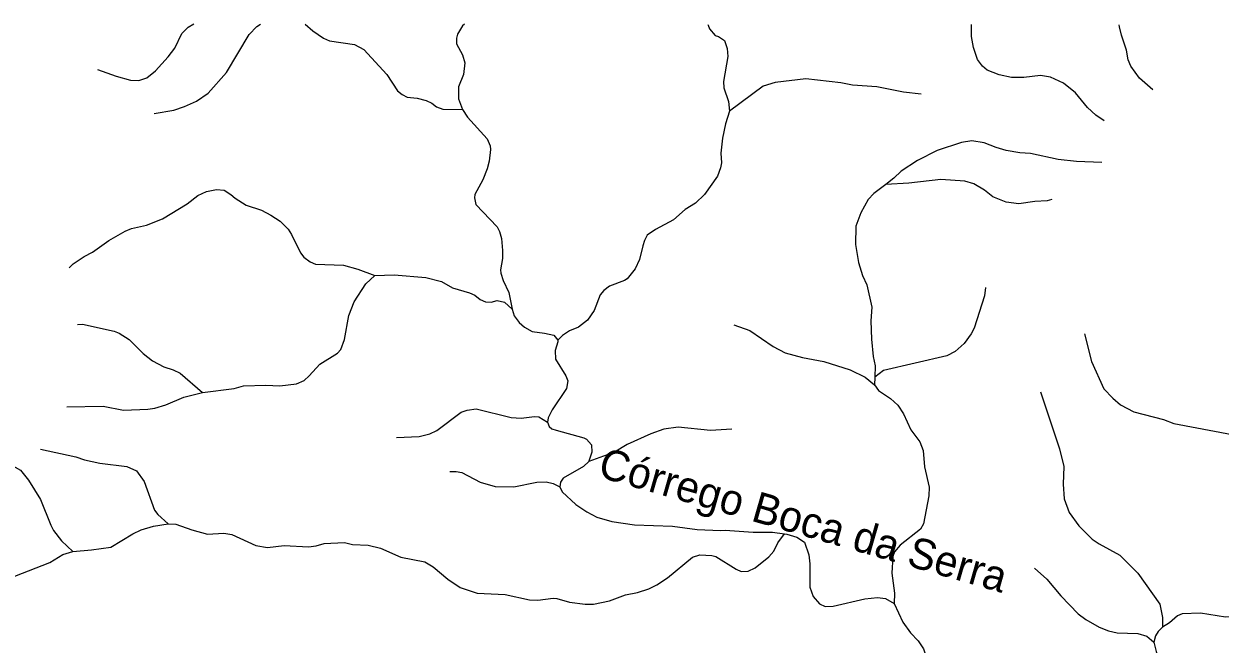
# Model space of a CAD drawing. Extents: x 500 to 555.2, y 9115.7 to 9171.
# Drawn here: x 535.68 to 543.48, y 9166.92 to 9170.96 of the extents above; entities that cross this region are included whole.
import ezdxf
from ezdxf.enums import TextEntityAlignment as Align

# ---------------------------------------------------------------- set-up
doc = ezdxf.new("R2010")
doc.units = 0
doc.header["$LTSCALE"] = 0.064
doc.layers.add('61', color=7, linetype='Continuous')
doc.layers.add('7', color=7, linetype='Continuous', lineweight=25)

msp = doc.modelspace()

# ---------------------------------------------------------------- linework, layer by layer
at = {"layer": '7'}
msp.add_line((541.2319, 9168.6571), (541.23, 9168.6067), dxfattribs=at)
for points in [[(536.1619, 9170.6635), (536.2824, 9170.6204), (536.3769, 9170.5943), (536.4311, 9170.5925), (536.4825, 9170.6086), (536.5386, 9170.6548), (536.622, 9170.7462), (536.6651, 9170.8024), (536.7124, 9170.8986), (536.7526, 9170.9397), (536.7899, 9170.9604)], [(536.5315, 9170.3755), (536.6596, 9170.3987), (536.7287, 9170.4212), (536.8078, 9170.4563), (536.8832, 9170.5088), (537.0032, 9170.6438), (537.151, 9170.8909), (537.2003, 9170.9438), (537.2252, 9170.96)], [(537.5163, 9170.9598), (537.5662, 9170.9151), (537.636, 9170.8673), (537.6753, 9170.8512), (537.8373, 9170.8254), (537.8995, 9170.7945), (538.0482, 9170.6312), (538.1194, 9170.5246), (538.148, 9170.5005), (538.1806, 9170.4838), (538.2475, 9170.477), (538.3059, 9170.4611), (538.3431, 9170.4431), (538.3737, 9170.4206), (538.4147, 9170.4056), (538.5433, 9170.4018)], [(538.5549, 9170.959), (538.5414, 9170.9481), (538.5106, 9170.8942), (538.5039, 9170.8673), (538.504, 9170.8308), (538.5432, 9170.7597), (538.558, 9170.7066), (538.5484, 9170.6298), (538.5156, 9170.5503), (538.5169, 9170.4717), (538.5433, 9170.4018)], [(540.1429, 9170.9577), (540.1451, 9170.952), (540.1543, 9170.9282), (540.1914, 9170.8849), (540.2131, 9170.8776), (540.2513, 9170.8519), (540.2684, 9170.8005), (540.2734, 9170.7492), (540.2444, 9170.5844), (540.2478, 9170.5433), (540.2784, 9170.4552), (540.2849, 9170.3909)], [(542.7287, 9170.3284), (542.6741, 9170.3652), (542.6197, 9170.4165), (542.5422, 9170.5103), (542.464, 9170.575), (542.3782, 9170.6137), (542.3132, 9170.6251), (542.2052, 9170.6116), (542.123, 9170.612), (542.0436, 9170.6285), (541.9644, 9170.6585), (541.9338, 9170.6843), (541.903, 9170.7296), (541.8752, 9170.8074), (541.8619, 9170.8795), (541.8632, 9170.9516), (541.8633, 9170.9562)], [(543.0465, 9170.5303), (542.9581, 9170.6079), (542.9018, 9170.6854), (542.8852, 9170.7264), (542.8749, 9170.7902), (542.8407, 9170.8866), (542.8293, 9170.9418), (542.8265, 9170.9555)], [(541.5344, 9170.5029), (541.4183, 9170.5156), (541.2464, 9170.5513), (541.0876, 9170.5614), (541.0102, 9170.5759), (540.7818, 9170.602), (540.5831, 9170.5791), (540.5038, 9170.5555), (540.2849, 9170.3909)], [(538.5433, 9170.4018), (538.5745, 9170.3528), (538.7035, 9170.2123), (538.7221, 9170.1653), (538.7253, 9170.1429), (538.7168, 9170.0661), (538.7039, 9170.0151), (538.6747, 9169.9434), (538.622, 9169.8485), (538.6205, 9169.8274), (538.6297, 9169.7839), (538.7694, 9169.6377), (538.7845, 9169.6076), (538.7976, 9169.5612), (538.804, 9169.4842), (538.8023, 9169.431), (538.791, 9169.3583), (538.7928, 9169.3346), (538.8074, 9169.2868), (538.8451, 9169.2106), (538.8655, 9169.1)], [(540.2849, 9170.3909), (540.2588, 9170.3096), (540.2379, 9170.2166), (540.2279, 9170.1174), (540.2311, 9170.0544), (540.2257, 9170.0234), (540.2054, 9169.9672), (540.1211, 9169.8478), (540.0629, 9169.7923), (539.996, 9169.7505), (539.9188, 9169.6833), (539.8005, 9169.6199), (539.7478, 9169.5823), (539.7307, 9169.5487), (539.7179, 9169.5138), (539.6977, 9169.4239), (539.6697, 9169.3649), (539.6158, 9169.2985), (539.6001, 9169.288), (539.5015, 9169.2508), (539.4646, 9169.2222), (539.4415, 9169.1936), (539.4011, 9169.0932), (539.3571, 9169.0297), (539.2992, 9168.9841), (539.241, 9168.959), (539.1949, 9168.9283), (539.1639, 9168.898)], [(542.714, 9170.0562), (542.5475, 9170.0626), (542.4294, 9170.076), (542.2484, 9170.1147), (542.1775, 9170.12), (542.0898, 9170.1355), (542.0245, 9170.1543), (541.9452, 9170.1855), (541.8658, 9170.1986), (541.7982, 9170.1873), (541.6389, 9170.1357), (541.5116, 9170.0704), (541.404, 9170.0014), (541.3557, 9169.9539), (541.3033, 9169.914)], [(535.9755, 9169.3709), (536.0026, 9169.3965), (536.0753, 9169.4452), (536.1287, 9169.4721), (536.2362, 9169.5497), (536.3409, 9169.61), (536.3836, 9169.6259), (536.4802, 9169.6482), (536.5852, 9169.6905), (536.746, 9169.7874), (536.8166, 9169.843), (536.8728, 9169.8671), (536.9385, 9169.882), (536.9868, 9169.8777), (537.0309, 9169.8493), (537.0586, 9169.8238), (537.1312, 9169.7795), (537.231, 9169.7459), (537.292, 9169.7139), (537.3524, 9169.6738), (537.4048, 9169.6229), (537.4277, 9169.5879), (537.4849, 9169.4677), (537.5083, 9169.4409), (537.549, 9169.4106), (537.5835, 9169.3934), (537.7664, 9169.3881), (537.8602, 9169.3623), (537.97, 9169.3207)], [(541.3033, 9169.914), (541.2265, 9169.8555), (541.1887, 9169.8159), (541.1408, 9169.7283), (541.1088, 9169.641), (541.1071, 9169.5223), (541.1249, 9169.4055), (541.1512, 9169.3201), (541.1793, 9169.2598), (541.2117, 9169.1143), (541.2071, 9169.0257), (541.2104, 9168.9055), (541.2218, 9168.792), (541.2348, 9168.7323), (541.2319, 9168.6571)], [(542.3864, 9169.8149), (542.3567, 9169.8077), (542.2754, 9169.8033), (542.1721, 9169.7887), (542.0896, 9169.799), (542.002, 9169.834), (541.9468, 9169.8772), (541.8784, 9169.9179), (541.8204, 9169.9346), (541.663, 9169.946), (541.4531, 9169.9232), (541.3033, 9169.914)], [(536.8456, 9168.5569), (537.0532, 9168.5846), (537.1144, 9168.6011), (537.2599, 9168.606), (537.3506, 9168.6011), (537.4584, 9168.6132), (537.5088, 9168.6368), (537.5431, 9168.6655), (537.6111, 9168.7433), (537.7273, 9168.8144), (537.7492, 9168.8373), (537.7722, 9168.903), (537.8002, 9169.0603), (537.836, 9169.1483), (537.9118, 9169.267), (537.97, 9169.3207)], [(537.97, 9169.3207), (538.097, 9169.3244), (538.3031, 9169.308), (538.406, 9169.2815), (538.4782, 9169.2406), (538.5886, 9169.2084), (538.6219, 9169.1932), (538.6569, 9169.1644), (538.6935, 9169.1493), (538.7296, 9169.1474), (538.7679, 9169.1569), (538.8165, 9169.1474), (538.8655, 9169.1)], [(541.955, 9169.2432), (541.9468, 9169.1883), (541.881, 9168.9778), (541.8618, 9168.9398), (541.816, 9168.8771), (541.7554, 9168.8245), (541.7021, 9168.7959), (541.288, 9168.7019), (541.2319, 9168.6571)], [(538.8655, 9169.1), (538.8799, 9169.0582), (538.9112, 9169.014), (538.947, 9168.9843), (538.9976, 9168.9562), (539.0779, 9168.9455), (539.1373, 9168.931), (539.1639, 9168.898)], [(536.0314, 9169.0015), (536.0633, 9169.0028), (536.2698, 9168.9569), (536.3026, 9168.9439), (536.3687, 9168.9024), (536.4601, 9168.8111), (536.5191, 9168.7635), (536.5933, 9168.7248), (536.6542, 9168.7058), (536.6995, 9168.683), (536.8456, 9168.5569)], [(540.3119, 9168.9983), (540.4164, 9168.9619), (540.5691, 9168.8573), (540.6466, 9168.8173), (540.761, 9168.7848), (540.8992, 9168.7599), (541.0704, 9168.7056), (541.1686, 9168.6579), (541.23, 9168.6067)], [(542.5997, 9168.9394), (542.645, 9168.7589), (542.7261, 9168.5815), (542.7849, 9168.5207), (542.8351, 9168.4782), (542.9215, 9168.4315), (543.1163, 9168.3812), (543.1832, 9168.3547), (543.5638, 9168.2843), (543.7873, 9168.2238)], [(539.1639, 9168.898), (539.1648, 9168.8883), (539.1471, 9168.8313), (539.1482, 9168.7742), (539.2159, 9168.6661), (539.2286, 9168.6347), (539.2202, 9168.5827), (539.1275, 9168.4442), (539.1007, 9168.3935), (539.0975, 9168.3645)], [(535.9604, 9168.4643), (536.1976, 9168.4682), (536.3316, 9168.4421), (536.4902, 9168.4487), (536.5342, 9168.4551), (536.6077, 9168.4765), (536.724, 9168.5266), (536.8456, 9168.5569)], [(541.23, 9168.6067), (541.2557, 9168.5704), (541.3344, 9168.5178), (541.3829, 9168.4742), (541.4195, 9168.4187), (541.4681, 9168.3147), (541.5252, 9168.2369), (541.5481, 9168.1786), (541.5565, 9168.0729), (541.5874, 9167.9398), (541.5856, 9167.8845), (541.5507, 9167.7009), (541.5296, 9167.6675), (541.3978, 9167.5616), (541.3617, 9167.519), (541.3498, 9167.4889), (541.3433, 9167.3793), (541.3596, 9167.2495), (541.3584, 9167.1824)], [(542.3121, 9168.5622), (542.4374, 9168.1905), (542.4651, 9168.0762), (542.4619, 9167.9601), (542.4668, 9167.8635), (542.4997, 9167.776), (542.564, 9167.6885), (542.65, 9167.601), (542.6953, 9167.5706), (542.8309, 9167.497), (542.9474, 9167.3807), (543.0925, 9167.1787), (543.1089, 9167.0899), (543.1094, 9167.0282)], [(538.1116, 9168.2649), (538.2605, 9168.2714), (538.3296, 9168.2872), (538.3742, 9168.3091), (538.5345, 9168.4285), (538.5722, 9168.4433), (538.6313, 9168.4516), (538.8609, 9168.3957), (538.9252, 9168.3912), (539.0117, 9168.4008), (539.0411, 9168.3993), (539.0975, 9168.3645)], [(539.0975, 9168.3645), (539.1074, 9168.337), (539.1257, 9168.3207), (539.1529, 9168.3131), (539.3338, 9168.2631), (539.3506, 9168.2544), (539.383, 9168.2165), (539.3862, 9168.168), (539.3669, 9168.1093), (539.3663, 9168.1087)], [(540.2998, 9168.3176), (540.1599, 9168.3108), (539.9497, 9168.3321), (539.8549, 9168.3187), (539.7702, 9168.2881), (539.6165, 9168.2191), (539.5339, 9168.1697), (539.3663, 9168.1087)], [(535.79, 9168.1887), (536.0199, 9168.1386), (536.0775, 9168.1192), (536.1768, 9168.0961), (536.3535, 9168.0759), (536.4159, 9168.0461), (536.4663, 9167.9766), (536.5339, 9167.7909), (536.554, 9167.7625), (536.6216, 9167.7016)], [(535.2119, 9168.1505), (535.2895, 9168.1087), (535.371, 9168.0795), (535.4437, 9168.0697), (535.5776, 9168.086), (535.6249, 9168.072), (535.659, 9168.052), (535.7108, 9167.9871), (535.789, 9167.8597), (535.8562, 9167.693), (535.8748, 9167.659), (535.9274, 9167.5902), (536.0014, 9167.5212)], [(539.3663, 9168.1087), (539.3311, 9168.0749), (539.1993, 9167.9998), (539.1819, 9167.9738), (539.1778, 9167.9425)], [(538.4605, 9168.0418), (538.5006, 9168.0433), (538.5388, 9168.0354), (538.6575, 9167.9731), (538.7558, 9167.9458), (538.8778, 9167.9417), (539.0273, 9167.9726), (539.0878, 9167.976), (539.1329, 9167.9641), (539.1778, 9167.9425)], [(539.1778, 9167.9425), (539.1916, 9167.9108), (539.2826, 9167.8275), (539.3541, 9167.779), (539.4192, 9167.7449), (539.5169, 9167.7171), (539.6646, 9167.6941), (539.9127, 9167.6873), (540.0726, 9167.6644), (540.2247, 9167.658), (540.2564, 9167.6611), (540.4388, 9167.6481), (540.564, 9167.648), (540.6436, 9167.637)], [(536.0014, 9167.5212), (536.1222, 9167.5313), (536.2487, 9167.5487), (536.3924, 9167.6357), (536.446, 9167.663), (536.5256, 9167.6862), (536.6216, 9167.7016)], [(536.6216, 9167.7016), (536.6733, 9167.7004), (536.7764, 9167.6624), (536.8793, 9167.6334), (536.9863, 9167.6398), (537.0368, 9167.6318), (537.1936, 9167.56), (537.2712, 9167.5483), (537.378, 9167.561), (537.5368, 9167.5513), (537.5886, 9167.5579), (537.6396, 9167.5723), (537.7717, 9167.5792), (537.8255, 9167.5676), (537.9273, 9167.5616), (538.0072, 9167.5419), (538.1404, 9167.484), (538.2972, 9167.4528), (538.3518, 9167.4218), (538.4467, 9167.3403), (538.5271, 9167.2864), (538.6377, 9167.2497), (538.8214, 9167.2414), (538.9802, 9167.2053), (539.0334, 9167.2037), (539.1331, 9167.2165), (539.1585, 9167.2151), (539.2412, 9167.1917), (539.3431, 9167.1773), (539.3962, 9167.1773), (539.5005, 9167.1985), (539.6051, 9167.2397), (539.6841, 9167.2533), (539.758, 9167.2779), (539.8106, 9167.3049), (539.8789, 9167.3499), (540.0429, 9167.4849), (540.0902, 9167.4984), (540.169, 9167.4956), (540.1952, 9167.4878), (540.3284, 9167.4051), (540.3613, 9167.3906), (540.4066, 9167.3924), (540.4519, 9167.4139), (540.5411, 9167.4874), (540.5729, 9167.524), (540.6002, 9167.5775), (540.6436, 9167.637)], [(540.6436, 9167.637), (540.6578, 9167.635), (540.7233, 9167.6145), (540.7732, 9167.583), (540.8018, 9167.4995), (540.8083, 9167.4404), (540.8074, 9167.2897), (540.8293, 9167.2276), (540.8704, 9167.1794), (540.9086, 9167.1627), (540.961, 9167.1642), (541.1663, 9167.2131), (541.2491, 9167.2216), (541.3022, 9167.2149), (541.3584, 9167.1824)], [(535.0074, 9167.3854), (535.0685, 9167.3873), (535.1695, 9167.3685), (535.2331, 9167.3429), (535.2982, 9167.3088), (535.3467, 9167.2941), (535.4004, 9167.2873), (535.4407, 9167.2912), (535.8504, 9167.4498), (535.9352, 9167.5008), (536.0014, 9167.5212)], [(542.2749, 9167.4131), (542.3545, 9167.3404), (542.4452, 9167.2319), (542.5599, 9167.1155), (542.609, 9167.0771), (542.6964, 9167.0272), (542.7572, 9167.0029), (542.8133, 9166.992), (542.9486, 9166.987), (543.0074, 9166.9691), (543.0525, 9166.9304)], [(543.9688, 9167.3752), (543.9059, 9167.2844), (543.8498, 9167.2255), (543.7298, 9167.1478), (543.6418, 9167.1119), (543.5822, 9167.0953), (543.5192, 9167.092), (543.3558, 9167.1182), (543.2379, 9167.1148), (543.207, 9167.1025), (543.1536, 9167.0569), (543.1094, 9167.0282)], [(541.3584, 9167.1824), (541.4152, 9167.0604), (541.4647, 9166.992), (541.5154, 9166.9378), (541.5488, 9166.8872), (541.5662, 9166.8361), (541.5711, 9166.7728), (541.5415, 9166.6808), (541.5235, 9166.6549), (541.4916, 9166.566), (541.4778, 9166.4955), (541.4579, 9166.4484), (541.4463, 9166.4008), (541.4384, 9166.2509), (541.4524, 9166.1792), (541.4728, 9166.1243), (541.5263, 9166.0156), (541.6124, 9165.871)], [(543.1094, 9167.0282), (543.0808, 9167), (543.0637, 9166.9716), (543.0525, 9166.9304)], [(543.0525, 9166.9304), (543.0672, 9166.8699), (543.0803, 9166.8257), (543.0965, 9166.7257), (543.1199, 9166.685), (543.153, 9166.66), (543.1876, 9166.6458), (543.3737, 9166.6108), (543.4063, 9166.5957), (543.4949, 9166.533)]]:
    msp.add_lwpolyline(points, dxfattribs=at)

# ---------------------------------------------------------------- texts
at = {"layer": '61'}
msp.add_text('Córrego Boca da Serra', height=0.2, rotation=343.967, dxfattribs=at).set_placement((540.7391, 9167.631), align=Align.CENTER)

doc.saveas('drawing.dxf')
